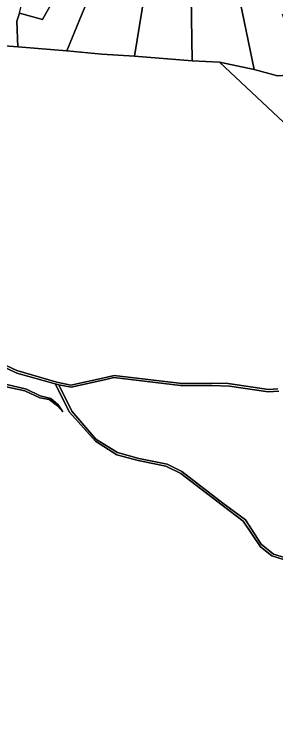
# Model space of a CAD drawing. Extents: x -477304 to -465429, y -1159113 to -1149210.
# Drawn here: x -471252 to -470878, y -1157993 to -1156987 of the extents above; entities that cross this region are included whole.
import ezdxf

# ---------------------------------------------------------------- set-up
doc = ezdxf.new("R2010")
doc.units = 0
for name, color, linetype in [('ostatni_s', 7, 'Continuous'), ('PUPFL_s', 7, 'Continuous'), ('voda_s', 7, 'Continuous')]:
    doc.layers.add(name, color=color, linetype=linetype)

msp = doc.modelspace()

# ---------------------------------------------------------------- linework, layer by layer
at = {"layer": 'ostatni_s'}
for points in [[(-471325.5, -1157460.09), (-471247.87, -1157496.21), (-471190.67, -1157512.75), (-471170.61, -1157517.14), (-471119.07, -1157505.83), (-471108.9, -1157503.6), (-471012.36, -1157515), (-470969.19, -1157514.59), (-470946.13, -1157515.02), (-470888.71, -1157523.4), (-470875.29, -1157522.37)], [(-470873.56, -1157525.61), (-470888.77, -1157526.84), (-470944.32, -1157518.43), (-470969.16, -1157517.72), (-471014.13, -1157517.7), (-471109.39, -1157506.38), (-471120.87, -1157508.96), (-471170.18, -1157520.05), (-471187.9, -1157516.76), (-471193.2, -1157515.42), (-471247.87, -1157499.9), (-471321.41, -1157465)], [(-470859.25, -1157768.72), (-470883.78, -1157760.98), (-470899.71, -1157748.42), (-470924.46, -1157711.56), (-470954.43, -1157688.91), (-471013.79, -1157643.21), (-471034.88, -1157632.77), (-471074.4, -1157624.86), (-471105.21, -1157616.67), (-471135.64, -1157597.27), (-471172.53, -1157555.85), (-471172.98, -1157554.98), (-471193.2, -1157515.42), (-471187.9, -1157516.76), (-471169.15, -1157554.35), (-471134.85, -1157594.16), (-471104, -1157613.53), (-471073.61, -1157621.9), (-471033.37, -1157630.01), (-471012.1, -1157640.45), (-470953.47, -1157685.89), (-470921.41, -1157709.53), (-470898.75, -1157744.52), (-470881.12, -1157758.63), (-470857.89, -1157765.99)]]:
    msp.add_lwpolyline(points, dxfattribs=at)
at = {"layer": 'PUPFL_s'}
for points in [[(-470958.6, -1157055.74), (-470997.44, -1157053.71), (-471000.96, -1156839.66), (-471008.6, -1156773.03), (-471017.05, -1156704.1), (-471081.86, -1156583.69), (-471102.7, -1156566.52), (-471180.85, -1156502.14), (-471213.05, -1156483.92), (-471188.34, -1156446.78), (-471160.62, -1156465.56), (-471126.21, -1156502.67), (-471091.81, -1156539.75), (-471062.56, -1156571.29), (-470997.44, -1156687.62), (-470953.32, -1156851.38), (-470942.29, -1156904.51), (-470931.25, -1156957.72), (-470920.24, -1157010.77), (-470908.78, -1157066.01)], [(-471008.6, -1156773.03), (-471000.96, -1156839.66), (-470997.44, -1157053.71), (-471079.83, -1157047.34), (-471061.89, -1156935.63), (-471045.24, -1156832.11), (-471036.58, -1156718.59), (-471101.11, -1156593.99), (-471131.88, -1156577.56), (-471102.7, -1156566.52), (-471081.86, -1156583.69), (-471017.05, -1156704.1)], [(-471086.03, -1156825.5), (-471056.43, -1156733.11), (-471120.86, -1156609.06), (-471174.62, -1156593.74), (-471131.88, -1156577.56), (-471101.11, -1156593.99), (-471036.58, -1156718.59), (-471045.24, -1156832.11), (-471061.89, -1156935.63), (-471079.83, -1157047.34), (-471126.65, -1157044.55), (-471176.4, -1157039.7), (-471154.53, -1156986.38)], [(-471150.78, -1156616.84), (-471171.69, -1156606.44), (-471187.45, -1156598.6), (-471174.62, -1156593.74), (-471120.86, -1156609.06), (-471056.43, -1156733.11), (-471086.03, -1156825.5), (-471154.53, -1156986.38), (-471176.4, -1157039.7), (-471246.59, -1157033.93), (-471247.59, -1156997.14), (-471244.25, -1156985.65), (-471211.34, -1156994.66), (-471189.1, -1156955.48), (-471161.28, -1156924.38), (-471141.05, -1156840.67), (-471077.15, -1156746.45), (-471094.33, -1156712.55), (-471128.13, -1156645.66), (-471139.95, -1156622.28)], [(-471189.1, -1156955.48), (-471211.34, -1156994.66), (-471244.25, -1156985.65), (-471233.98, -1156943.28)], [(-470859.49, -1157148.84), (-470958.6, -1157055.74), (-470908.78, -1157066.01), (-470875.56, -1157075.32), (-470840.63, -1157073.1), (-470816.01, -1157073.77), (-470815.91, -1157085.9), (-470848.5, -1157107.87), (-470854.31, -1157136.83)]]:
    msp.add_lwpolyline(points, close=True, dxfattribs=at)
for points in [[(-471244.25, -1156985.65), (-471247.59, -1156997.14), (-471246.59, -1157033.93), (-471461.92, -1157017.46), (-471440.68, -1156958.74)], [(-470868.9, -1156986.68), (-470852.74, -1157034.5), (-470840.63, -1157073.1), (-470875.56, -1157075.32), (-470908.78, -1157066.01), (-470920.24, -1157010.77), (-470931.25, -1156957.72)], [(-471461.92, -1157017.46), (-471246.59, -1157033.93), (-471176.4, -1157039.7), (-471126.65, -1157044.55), (-471079.83, -1157047.34), (-470997.44, -1157053.71), (-470958.6, -1157055.74), (-470859.49, -1157148.84)], [(-470875.29, -1157522.37), (-470888.71, -1157523.4), (-470946.13, -1157515.02), (-470969.19, -1157514.59), (-471012.36, -1157515), (-471108.9, -1157503.6), (-471119.07, -1157505.83), (-471170.61, -1157517.14), (-471190.67, -1157512.75), (-471247.87, -1157496.21), (-471325.5, -1157460.09)], [(-471321.41, -1157465), (-471247.87, -1157499.9), (-471193.2, -1157515.42), (-471172.98, -1157554.98), (-471172.53, -1157555.85), (-471135.64, -1157597.27), (-471105.21, -1157616.67), (-471074.4, -1157624.86), (-471034.88, -1157632.77), (-471013.79, -1157643.21), (-470954.43, -1157688.91), (-470924.46, -1157711.56), (-470899.71, -1157748.42), (-470883.78, -1157760.98), (-470859.25, -1157768.72), (-470816.34, -1157769.64), (-470738.38, -1157790.19), (-470664.43, -1157825.9), (-470671.83, -1157838.77), (-470611.42, -1157970.34), (-470604.59, -1157984.62), (-470577.98, -1158040.28)], [(-471272.19, -1157517.57), (-471236.42, -1157525.38), (-471215.18, -1157535.44), (-471201.61, -1157537.82), (-471189.89, -1157546.97), (-471181.96, -1157555.15), (-471188.97, -1157545.3), (-471199.32, -1157536.09), (-471214.53, -1157532.29), (-471234.12, -1157522.9), (-471272.36, -1157513.92)], [(-470857.89, -1157765.99), (-470881.12, -1157758.63), (-470898.75, -1157744.52), (-470921.41, -1157709.53), (-470953.47, -1157685.89), (-471012.1, -1157640.45), (-471033.37, -1157630.01), (-471073.61, -1157621.9), (-471104, -1157613.53), (-471134.85, -1157594.16), (-471169.15, -1157554.35), (-471187.9, -1157516.76), (-471170.18, -1157520.05), (-471120.87, -1157508.96), (-471109.39, -1157506.38), (-471014.13, -1157517.7), (-470969.16, -1157517.72), (-470944.32, -1157518.43), (-470888.77, -1157526.84), (-470873.56, -1157525.61)]]:
    msp.add_lwpolyline(points, dxfattribs=at)
at = {"layer": 'voda_s'}
msp.add_lwpolyline([(-471272.36, -1157513.92), (-471234.12, -1157522.9), (-471214.53, -1157532.29), (-471199.32, -1157536.09), (-471188.97, -1157545.3), (-471181.96, -1157555.15), (-471189.89, -1157546.97), (-471201.61, -1157537.82), (-471215.18, -1157535.44), (-471236.42, -1157525.38), (-471272.19, -1157517.57)], dxfattribs=at)

doc.saveas('drawing.dxf')
